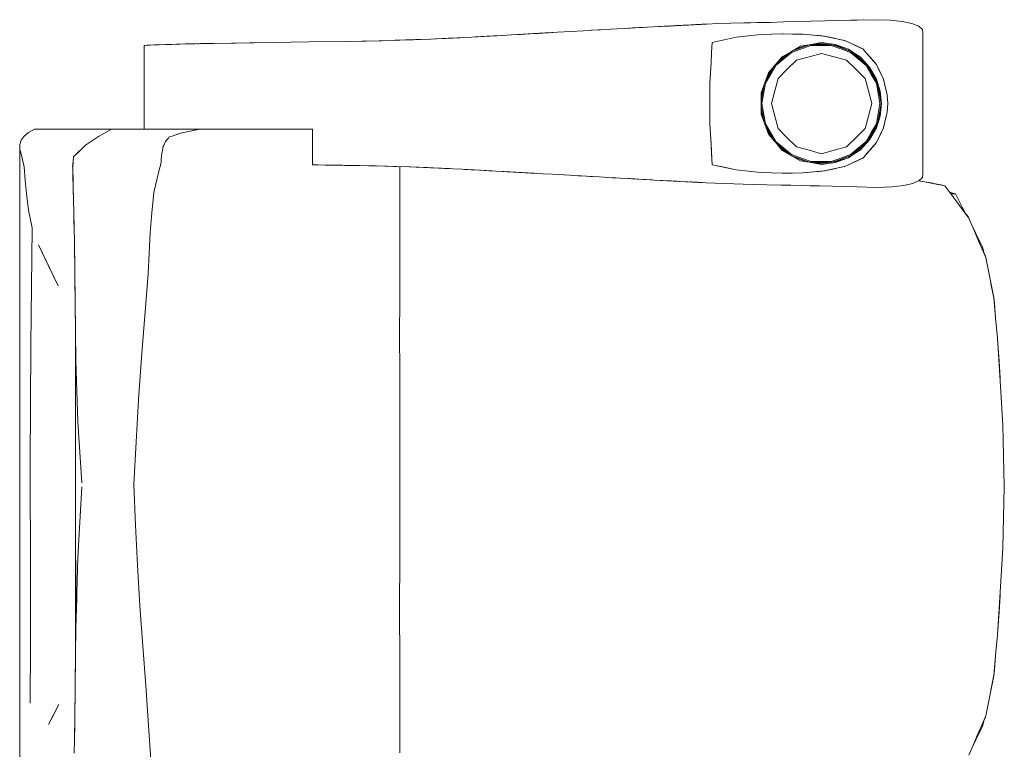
# Model space of a CAD drawing. Header units: millimetres. Extents: x -261 to 187, y -214 to 106.
# Tile 920 of 1056: x -198.284 to -197.512, y 15.242 to 15.815. Entities that reach past the tile are written whole.
import ezdxf

# ---------------------------------------------------------------- set-up
doc = ezdxf.new("R2010")
doc.units = ezdxf.units.MM
doc.header["$LTSCALE"] = 0.005
doc.header["$MEASUREMENT"] = 0
doc.layers.add('IFC-Elemento de mobília-Contorno', color=9, linetype='Continuous', lineweight=5)

msp = doc.modelspace()

# ---------------------------------------------------------------- linework, layer by layer
at = {"layer": 'IFC-Elemento de mobília-Contorno', "lineweight": 5}
for p, q in [((-197.83531, 15.80628), (-197.81534, 15.8074)), ((-197.81534, 15.8074), (-197.80869, 15.80777)), ((-197.80869, 15.80777), (-197.8053, 15.80795)), ((-197.80643, 15.80789), (-197.80346, 15.80806)), ((-197.8053, 15.80795), (-197.80192, 15.80813)), ((-197.80346, 15.80806), (-197.79265, 15.80864)), ((-197.80346, 15.80806), (-197.8014, 15.80816)), ((-197.80192, 15.80813), (-197.79853, 15.80832)), ((-197.80192, 15.80813), (-197.8013, 15.80817)), ((-197.79853, 15.80832), (-197.79684, 15.80841)), ((-197.79853, 15.80832), (-197.79724, 15.80839)), ((-197.79724, 15.80839), (-197.79516, 15.8085)), ((-197.79724, 15.80839), (-197.79516, 15.8085)), ((-197.79684, 15.80841), (-197.79176, 15.80869)), ((-197.79684, 15.80841), (-197.79514, 15.8085)), ((-197.79516, 15.8085), (-197.79345, 15.80859)), ((-197.79514, 15.8085), (-197.79345, 15.80859)), ((-197.79176, 15.80869), (-197.78329, 15.80915)), ((-197.78329, 15.80915), (-197.7816, 15.80924)), ((-197.7816, 15.80924), (-197.77886, 15.80938)), ((-197.77886, 15.80938), (-197.77475, 15.8096)), ((-197.77475, 15.8096), (-197.76515, 15.81011)), ((-197.77475, 15.8096), (-197.77063, 15.80982)), ((-197.77475, 15.8096), (-197.772, 15.80975)), ((-197.77443, 15.80962), (-197.77394, 15.80965)), ((-197.77362, 15.80966), (-197.77339, 15.80968)), ((-197.77339, 15.80968), (-197.77295, 15.8097)), ((-197.772, 15.80975), (-197.77063, 15.80982)), ((-197.77184, 15.80976), (-197.77028, 15.80984)), ((-197.77063, 15.80982), (-197.76789, 15.80996)), ((-197.77063, 15.80982), (-197.76926, 15.80989)), ((-197.77028, 15.80984), (-197.76821, 15.80995)), ((-197.77028, 15.80984), (-197.76924, 15.8099)), ((-197.76926, 15.80989), (-197.76652, 15.81004)), ((-197.76924, 15.8099), (-197.76723, 15.81)), ((-197.76821, 15.80995), (-197.76726, 15.81)), ((-197.76821, 15.80995), (-197.76723, 15.81)), ((-197.76789, 15.80996), (-197.76515, 15.81011)), ((-197.76655, 15.81004), (-197.76515, 15.81011)), ((-197.76515, 15.81011), (-197.76378, 15.81018)), ((-197.76378, 15.81018), (-197.76241, 15.81025)), ((-197.76309, 15.81022), (-197.76035, 15.81037)), ((-197.76309, 15.81022), (-197.76241, 15.81025)), ((-197.76035, 15.81037), (-197.75966, 15.8104)), ((-197.75966, 15.8104), (-197.75786, 15.81049)), ((-197.75786, 15.81049), (-197.75111, 15.81084)), ((-197.75786, 15.81049), (-197.75336, 15.81072)), ((-197.75786, 15.81049), (-197.75606, 15.81059)), ((-197.75606, 15.81059), (-197.75427, 15.81068)), ((-197.75606, 15.81059), (-197.75517, 15.81063)), ((-197.75517, 15.81063), (-197.75336, 15.81072)), ((-197.75427, 15.81068), (-197.75336, 15.81072)), ((-197.75336, 15.81072), (-197.75111, 15.81084)), ((-197.75336, 15.81072), (-197.75281, 15.81075)), ((-197.75291, 15.81075), (-197.75246, 15.81077)), ((-197.75246, 15.81077), (-197.75111, 15.81084)), ((-197.75111, 15.81084), (-197.75066, 15.81086)), ((-197.75066, 15.81086), (-197.74976, 15.81091)), ((-197.75066, 15.81086), (-197.75021, 15.81089)), ((-197.74976, 15.81091), (-197.74796, 15.811)), ((-197.74976, 15.81091), (-197.74841, 15.81098)), ((-197.74976, 15.81091), (-197.74886, 15.81096)), ((-197.74886, 15.81096), (-197.74815, 15.81099)), ((-197.74841, 15.81098), (-197.74794, 15.811)), ((-197.74823, 15.81099), (-197.74661, 15.81107)), ((-197.74815, 15.81099), (-197.74572, 15.81112)), ((-197.74815, 15.81099), (-197.74751, 15.81103)), ((-197.74751, 15.81103), (-197.74658, 15.81107)), ((-197.74751, 15.81103), (-197.74706, 15.81105)), ((-197.74706, 15.81105), (-197.74647, 15.81107)), ((-197.74664, 15.81107), (-197.74572, 15.81112)), ((-197.74661, 15.81107), (-197.74617, 15.81109)), ((-197.74572, 15.81112), (-197.74527, 15.81114)), ((-197.74527, 15.81114), (-197.73664, 15.81158)), ((-197.73664, 15.81158), (-197.72642, 15.81181)), ((-197.72642, 15.81181), (-197.71619, 15.81204)), ((-197.71619, 15.81204), (-197.69574, 15.81249)), ((-197.71619, 15.81204), (-197.70596, 15.81226)), ((-197.71619, 15.81204), (-197.71108, 15.81215)), ((-197.71108, 15.81215), (-197.70596, 15.81226)), ((-197.70596, 15.81226), (-197.69574, 15.81249)), ((-197.70596, 15.81226), (-197.70085, 15.81238)), ((-197.69574, 15.81249), (-197.685, 15.81279)), ((-197.685, 15.81279), (-197.67427, 15.81309)), ((-197.67427, 15.81309), (-197.66354, 15.81338)), ((-197.66354, 15.81338), (-197.65281, 15.81368)), ((-197.65281, 15.81368), (-197.64269, 15.81391)), ((-197.64269, 15.81391), (-197.61232, 15.81459)), ((-197.64269, 15.81391), (-197.62244, 15.81436)), ((-197.64269, 15.81391), (-197.63256, 15.81413)), ((-197.61232, 15.81459), (-197.6015, 15.81423)), ((-197.6015, 15.81423), (-197.59207, 15.81326)), ((-197.59207, 15.81326), (-197.58452, 15.81165)), ((-197.58452, 15.81165), (-197.57919, 15.80948)), ((-197.57919, 15.80948), (-197.57628, 15.8069)), ((-197.97521, 15.79881), (-197.96164, 15.79939)), ((-197.96164, 15.79939), (-197.94808, 15.79996)), ((-197.95767, 15.79955), (-197.93874, 15.80045)), ((-197.95767, 15.79955), (-197.94984, 15.79993)), ((-197.94984, 15.79993), (-197.93875, 15.80045)), ((-197.94808, 15.79996), (-197.9341, 15.80069)), ((-197.9341, 15.80069), (-197.92013, 15.80142)), ((-197.9266, 15.80108), (-197.91785, 15.80156)), ((-197.92013, 15.80142), (-197.90561, 15.80224)), ((-197.91785, 15.80156), (-197.90985, 15.802)), ((-197.91287, 15.80183), (-197.90561, 15.80224)), ((-197.90985, 15.802), (-197.90561, 15.80224)), ((-197.90561, 15.80224), (-197.89835, 15.80265)), ((-197.89835, 15.80265), (-197.89109, 15.80306)), ((-197.89835, 15.80265), (-197.89362, 15.80292)), ((-197.89362, 15.80292), (-197.88538, 15.8034)), ((-197.89109, 15.80306), (-197.88392, 15.80348)), ((-197.88538, 15.8034), (-197.87714, 15.80387)), ((-197.88392, 15.80348), (-197.86242, 15.80473)), ((-197.88392, 15.80348), (-197.87675, 15.80389)), ((-197.88144, 15.80362), (-197.87003, 15.80429)), ((-197.87714, 15.80387), (-197.8705, 15.80426)), ((-197.87675, 15.80389), (-197.86242, 15.80473)), ((-197.87675, 15.80389), (-197.86959, 15.80431)), ((-197.87238, 15.80415), (-197.86891, 15.80435)), ((-197.86959, 15.80431), (-197.86242, 15.80473)), ((-197.86242, 15.80473), (-197.84208, 15.80589)), ((-197.84208, 15.80589), (-197.83531, 15.80628)), ((-197.83745, 15.80616), (-197.83602, 15.80624)), ((-197.83602, 15.80624), (-197.82924, 15.80662)), ((-197.83531, 15.80628), (-197.82865, 15.80665)), ((-197.74103, 15.7968), (-197.72221, 15.80087)), ((-197.73162, 15.79884), (-197.72221, 15.80087)), ((-197.72221, 15.80087), (-197.70291, 15.80293)), ((-197.72221, 15.80087), (-197.71256, 15.8019)), ((-197.71256, 15.8019), (-197.70291, 15.80293)), ((-197.70291, 15.80293), (-197.68582, 15.80348)), ((-197.70291, 15.80293), (-197.6945, 15.8032)), ((-197.6945, 15.8032), (-197.68609, 15.80347)), ((-197.68613, 15.80347), (-197.67803, 15.80334)), ((-197.68609, 15.80347), (-197.68603, 15.80347)), ((-197.68582, 15.80348), (-197.66989, 15.8032)), ((-197.67803, 15.80334), (-197.66997, 15.8032)), ((-197.66997, 15.8032), (-197.66168, 15.80246)), ((-197.66989, 15.8032), (-197.66151, 15.80245)), ((-197.66168, 15.80246), (-197.65339, 15.80173)), ((-197.66151, 15.80245), (-197.65732, 15.80207)), ((-197.65732, 15.80207), (-197.65313, 15.80169)), ((-197.65393, 15.80177), (-197.65313, 15.80169)), ((-197.65339, 15.80173), (-197.63741, 15.79834)), ((-197.65313, 15.80169), (-197.64916, 15.80084)), ((-197.64916, 15.80084), (-197.64519, 15.79999)), ((-197.64519, 15.79999), (-197.64122, 15.79914)), ((-197.57628, 15.8069), (-197.5759, 15.80414)), ((-197.57592, 15.69355), (-197.5759, 15.80414)), ((-198.18647, 15.79442), (-198.18579, 15.79445)), ((-198.18647, 15.79442), (-198.1861, 15.79444)), ((-198.18647, 15.72877), (-198.18647, 15.79442)), ((-198.1861, 15.79444), (-198.18424, 15.79451)), ((-198.18584, 15.79445), (-198.18424, 15.79451)), ((-198.18424, 15.79451), (-198.18174, 15.79461)), ((-198.18174, 15.79461), (-198.17847, 15.79474)), ((-198.17847, 15.79474), (-198.17458, 15.79488)), ((-198.17847, 15.79474), (-198.17539, 15.79485)), ((-198.17539, 15.79485), (-198.17458, 15.79488)), ((-198.17458, 15.79488), (-198.17029, 15.79503)), ((-198.17029, 15.79503), (-198.14204, 15.79577)), ((-198.17029, 15.79503), (-198.14643, 15.79569)), ((-198.16943, 15.79506), (-198.1647, 15.79522)), ((-198.1647, 15.79522), (-198.154, 15.79552)), ((-198.154, 15.79552), (-198.14643, 15.79569)), ((-198.14756, 15.79565), (-198.14643, 15.79569)), ((-198.14643, 15.79569), (-198.14204, 15.79577)), ((-198.14418, 15.79573), (-198.14331, 15.79575)), ((-198.14331, 15.79575), (-198.13791, 15.79584)), ((-198.14204, 15.79577), (-198.11469, 15.7962)), ((-198.14029, 15.79579), (-198.13791, 15.79584)), ((-198.13791, 15.79584), (-198.13166, 15.79593)), ((-198.11801, 15.79614), (-198.1035, 15.79638)), ((-198.11469, 15.7962), (-198.08562, 15.79667)), ((-198.1035, 15.79638), (-198.08562, 15.79667)), ((-198.08562, 15.79667), (-198.05669, 15.7971)), ((-198.05669, 15.7971), (-198.02925, 15.7975)), ((-198.02925, 15.7975), (-198.01573, 15.79776)), ((-198.0246, 15.79759), (-198.01263, 15.79783)), ((-198.01573, 15.79776), (-198.0022, 15.79802)), ((-198.01263, 15.79783), (-197.99966, 15.79809)), ((-198.0022, 15.79802), (-197.98871, 15.79841)), ((-197.99019, 15.79837), (-197.98143, 15.79866)), ((-197.98954, 15.79839), (-197.98924, 15.7984)), ((-197.98924, 15.7984), (-197.98143, 15.79866)), ((-197.98871, 15.79841), (-197.97521, 15.79881)), ((-197.98143, 15.79866), (-197.96969, 15.79905)), ((-197.98143, 15.79866), (-197.97363, 15.79891)), ((-197.97363, 15.79891), (-197.96982, 15.79904)), ((-197.7415, 15.78881), (-197.74103, 15.7968)), ((-197.74103, 15.7968), (-197.73162, 15.79884)), ((-197.67898, 15.78968), (-197.67175, 15.79382)), ((-197.67892, 15.78891), (-197.66383, 15.79438)), ((-197.67855, 15.78991), (-197.66499, 15.79483)), ((-197.6769, 15.79087), (-197.66672, 15.79464)), ((-197.67175, 15.79382), (-197.66355, 15.79519)), ((-197.66672, 15.79464), (-197.65536, 15.79591)), ((-197.66383, 15.79438), (-197.64781, 15.79438)), ((-197.66355, 15.79519), (-197.65536, 15.79657)), ((-197.66172, 15.7952), (-197.6503, 15.79519)), ((-197.65536, 15.79657), (-197.64992, 15.79589)), ((-197.65536, 15.79591), (-197.64326, 15.7942)), ((-197.64992, 15.79589), (-197.64449, 15.79521)), ((-197.64781, 15.79438), (-197.64027, 15.79164)), ((-197.64601, 15.79459), (-197.64, 15.79241)), ((-197.64449, 15.79521), (-197.63937, 15.7933)), ((-197.64326, 15.7942), (-197.63201, 15.78944)), ((-197.64122, 15.79914), (-197.63725, 15.79829)), ((-197.64027, 15.79164), (-197.63274, 15.7889)), ((-197.64, 15.79241), (-197.63308, 15.78989)), ((-197.63937, 15.7933), (-197.63424, 15.79139)), ((-197.63771, 15.7984), (-197.63725, 15.79829)), ((-197.63741, 15.79834), (-197.63019, 15.79499)), ((-197.63725, 15.79829), (-197.63361, 15.79657)), ((-197.63361, 15.79657), (-197.62996, 15.79487)), ((-197.63019, 15.79499), (-197.62297, 15.79165)), ((-197.62996, 15.79487), (-197.62268, 15.79145)), ((-197.62333, 15.79182), (-197.62268, 15.79145)), ((-197.62297, 15.79165), (-197.62031, 15.7886)), ((-197.74196, 15.78082), (-197.7415, 15.78881)), ((-197.69697, 15.77282), (-197.68622, 15.78555)), ((-197.6945, 15.77572), (-197.68688, 15.78424)), ((-197.69123, 15.77861), (-197.67892, 15.78891)), ((-197.69015, 15.78059), (-197.68095, 15.78828)), ((-197.68688, 15.78424), (-197.67841, 15.79001)), ((-197.68622, 15.78555), (-197.67898, 15.78968)), ((-197.67503, 15.78289), (-197.66519, 15.78552)), ((-197.66519, 15.78552), (-197.65536, 15.78816)), ((-197.65536, 15.78816), (-197.64552, 15.78552)), ((-197.64552, 15.78552), (-197.63568, 15.78289)), ((-197.63424, 15.79139), (-197.6297, 15.78836)), ((-197.63274, 15.7889), (-197.62658, 15.78375)), ((-197.63223, 15.78953), (-197.62606, 15.78437)), ((-197.63201, 15.78944), (-197.62236, 15.78195)), ((-197.6297, 15.78836), (-197.62515, 15.78533)), ((-197.62606, 15.78437), (-197.62096, 15.7801)), ((-197.62515, 15.78533), (-197.61771, 15.77736)), ((-197.62268, 15.79145), (-197.62009, 15.78844)), ((-197.62031, 15.7886), (-197.61232, 15.77944)), ((-197.62009, 15.78844), (-197.6175, 15.78544)), ((-197.6175, 15.78544), (-197.61491, 15.78244)), ((-197.74289, 15.76482), (-197.74196, 15.78082)), ((-197.74242, 15.77282), (-197.74196, 15.78082)), ((-197.74196, 15.78082), (-197.74195, 15.78104)), ((-197.69941, 15.76614), (-197.69267, 15.77776)), ((-197.6993, 15.76467), (-197.69123, 15.77861)), ((-197.68223, 15.77569), (-197.67503, 15.78289)), ((-197.63568, 15.78289), (-197.62848, 15.77569)), ((-197.62658, 15.78375), (-197.62042, 15.77859)), ((-197.62236, 15.78195), (-197.61497, 15.77222)), ((-197.62042, 15.77859), (-197.61639, 15.77163)), ((-197.61844, 15.77679), (-197.61569, 15.77204)), ((-197.61771, 15.77736), (-197.61232, 15.76797)), ((-197.61491, 15.78244), (-197.61232, 15.77944)), ((-197.61232, 15.77944), (-197.61101, 15.77675)), ((-197.61232, 15.77944), (-197.60961, 15.77379)), ((-197.61232, 15.77944), (-197.61096, 15.77662)), ((-197.61101, 15.77675), (-197.60971, 15.77406)), ((-197.61096, 15.77662), (-197.60961, 15.77379)), ((-197.74289, 15.76482), (-197.74242, 15.77282)), ((-197.70269, 15.75714), (-197.69697, 15.77282)), ((-197.69904, 15.76713), (-197.69447, 15.77578)), ((-197.69207, 15.75865), (-197.68943, 15.76848)), ((-197.68943, 15.76848), (-197.68223, 15.77569)), ((-197.62848, 15.77569), (-197.62128, 15.76848)), ((-197.62128, 15.76848), (-197.61864, 15.75865)), ((-197.61639, 15.77163), (-197.61236, 15.76467)), ((-197.61569, 15.77204), (-197.61293, 15.76726)), ((-197.61497, 15.77222), (-197.61032, 15.76093)), ((-197.60971, 15.77406), (-197.6084, 15.77137)), ((-197.60961, 15.77379), (-197.60691, 15.76814)), ((-197.60961, 15.77379), (-197.60826, 15.77097)), ((-197.6084, 15.77137), (-197.6071, 15.76867)), ((-197.60826, 15.77097), (-197.60691, 15.76814)), ((-197.6071, 15.76867), (-197.60393, 15.7557)), ((-197.74289, 15.7408), (-197.74289, 15.76482)), ((-197.7026, 15.75076), (-197.70032, 15.76363)), ((-197.7026, 15.75453), (-197.70037, 15.7635)), ((-197.7021, 15.74881), (-197.6993, 15.76467)), ((-197.61236, 15.76467), (-197.61096, 15.75674)), ((-197.61232, 15.76797), (-197.60938, 15.7586)), ((-197.6113, 15.76331), (-197.61017, 15.75688)), ((-197.61032, 15.76093), (-197.60874, 15.74881)), ((-197.60691, 15.76814), (-197.60542, 15.76192)), ((-197.60568, 15.76287), (-197.60542, 15.76192)), ((-197.60551, 15.76219), (-197.6055, 15.76214)), ((-197.60551, 15.76219), (-197.60472, 15.75894)), ((-197.60547, 15.76212), (-197.60499, 15.7601)), ((-197.60542, 15.76192), (-197.60393, 15.7557)), ((-197.70269, 15.75714), (-197.70269, 15.74047)), ((-197.7026, 15.7431), (-197.7026, 15.75453)), ((-197.69471, 15.74881), (-197.69207, 15.75865)), ((-197.61864, 15.75865), (-197.61601, 15.74881)), ((-197.61096, 15.75674), (-197.60956, 15.74881)), ((-197.61017, 15.75688), (-197.60874, 15.74881)), ((-197.60938, 15.7586), (-197.60839, 15.7488)), ((-197.60499, 15.7601), (-197.60393, 15.7557)), ((-197.60472, 15.75894), (-197.60393, 15.7557)), ((-197.60393, 15.7557), (-197.60336, 15.7488)), ((-197.74289, 15.7328), (-197.74289, 15.74881)), ((-197.7026, 15.74686), (-197.70032, 15.73398)), ((-197.7021, 15.74881), (-197.6993, 15.73295)), ((-197.69471, 15.74881), (-197.69207, 15.73897)), ((-197.61864, 15.73897), (-197.61601, 15.74881)), ((-197.61096, 15.74088), (-197.60956, 15.74881)), ((-197.61032, 15.7367), (-197.60874, 15.74881)), ((-197.6098, 15.74284), (-197.60874, 15.74881)), ((-197.60938, 15.739), (-197.60839, 15.7488)), ((-197.60393, 15.74192), (-197.60336, 15.7488)), ((-197.70269, 15.74047), (-197.69697, 15.7248)), ((-197.7026, 15.7431), (-197.70037, 15.73411)), ((-197.69207, 15.73897), (-197.68943, 15.72914)), ((-197.62128, 15.72914), (-197.61864, 15.73897)), ((-197.61236, 15.73295), (-197.61096, 15.74088)), ((-197.61232, 15.72966), (-197.60938, 15.739)), ((-197.6113, 15.73431), (-197.6098, 15.74284)), ((-197.6071, 15.72895), (-197.60472, 15.73868)), ((-197.60551, 15.73544), (-197.60472, 15.73868)), ((-197.60542, 15.7357), (-197.60393, 15.74192)), ((-197.60499, 15.73752), (-197.60393, 15.74192)), ((-197.60472, 15.73868), (-197.60393, 15.74192)), ((-197.74289, 15.7328), (-197.74242, 15.7248)), ((-197.74289, 15.7328), (-197.74195, 15.71663)), ((-197.69941, 15.7315), (-197.69267, 15.71985)), ((-197.6993, 15.73295), (-197.69123, 15.71901)), ((-197.69905, 15.73049), (-197.6945, 15.7219)), ((-197.61639, 15.726), (-197.61236, 15.73295)), ((-197.61569, 15.72558), (-197.61292, 15.73037)), ((-197.61497, 15.7254), (-197.61032, 15.7367)), ((-197.60691, 15.72948), (-197.60542, 15.7357)), ((-197.60568, 15.73474), (-197.60542, 15.7357)), ((-197.60551, 15.73544), (-197.60551, 15.73547)), ((-197.60547, 15.73554), (-197.60499, 15.73752)), ((-198.28268, 15.72008), (-198.28049, 15.72311)), ((-198.28049, 15.72311), (-198.27709, 15.72599)), ((-198.27709, 15.72599), (-198.27223, 15.72877)), ((-198.27223, 15.72877), (-198.21198, 15.72877)), ((-198.23223, 15.71617), (-198.22208, 15.72284)), ((-198.22208, 15.72284), (-198.21198, 15.72877)), ((-198.21198, 15.72877), (-198.14282, 15.72877)), ((-198.19672, 15.72877), (-198.18647, 15.72877)), ((-198.16738, 15.72172), (-198.16663, 15.7226)), ((-198.16663, 15.7226), (-198.16443, 15.72331)), ((-198.16443, 15.72331), (-198.16224, 15.72402)), ((-198.16224, 15.72402), (-198.15785, 15.72544)), ((-198.16224, 15.72402), (-198.16005, 15.72473)), ((-198.16005, 15.72473), (-198.15785, 15.72544)), ((-198.15785, 15.72544), (-198.1541, 15.72627)), ((-198.1541, 15.72627), (-198.14282, 15.72877)), ((-198.15034, 15.72711), (-198.14282, 15.72877)), ((-198.15034, 15.72711), (-198.14658, 15.72794)), ((-198.14658, 15.72794), (-198.14282, 15.72877)), ((-198.14452, 15.72877), (-198.14151, 15.72877)), ((-198.14282, 15.72877), (-198.14085, 15.72877)), ((-198.14151, 15.72877), (-198.13869, 15.72877)), ((-198.14085, 15.72877), (-198.13887, 15.72877)), ((-198.13887, 15.72877), (-198.13691, 15.72877)), ((-198.13691, 15.72877), (-198.13498, 15.72877)), ((-198.13498, 15.72877), (-198.13306, 15.72877)), ((-198.13306, 15.72877), (-198.13115, 15.72877)), ((-198.13115, 15.72877), (-198.12925, 15.72877)), ((-198.12925, 15.72877), (-198.12734, 15.72877)), ((-198.12734, 15.72877), (-198.12542, 15.72877)), ((-198.12542, 15.72877), (-198.12348, 15.72877)), ((-198.12348, 15.72877), (-198.12151, 15.72877)), ((-198.12151, 15.72877), (-198.11951, 15.72877)), ((-198.11951, 15.72877), (-198.11746, 15.72877)), ((-198.11746, 15.72877), (-198.11536, 15.72877)), ((-198.11536, 15.72877), (-198.11321, 15.72877)), ((-198.11321, 15.72877), (-198.11104, 15.72877)), ((-198.11104, 15.72877), (-198.10886, 15.72877)), ((-198.10886, 15.72877), (-198.10669, 15.72877)), ((-198.10669, 15.72877), (-198.10456, 15.72877)), ((-198.10456, 15.72877), (-198.10248, 15.72877)), ((-198.10248, 15.72877), (-198.10047, 15.72877)), ((-198.10047, 15.72877), (-198.09856, 15.72877)), ((-198.09856, 15.72877), (-198.09675, 15.72877)), ((-198.09675, 15.72877), (-198.09504, 15.72877)), ((-198.09504, 15.72877), (-198.09339, 15.72877)), ((-198.09339, 15.72877), (-198.09179, 15.72877)), ((-198.09179, 15.72877), (-198.09017, 15.72877)), ((-198.09017, 15.72877), (-198.08853, 15.72877)), ((-198.08853, 15.72877), (-198.08682, 15.72877)), ((-198.08682, 15.72877), (-198.08501, 15.72877)), ((-198.08501, 15.72877), (-198.08308, 15.72877)), ((-198.08308, 15.72877), (-198.08102, 15.72877)), ((-198.08102, 15.72877), (-198.07885, 15.72877)), ((-198.07885, 15.72877), (-198.07657, 15.72877)), ((-198.07657, 15.72877), (-198.07422, 15.72877)), ((-198.07422, 15.72877), (-198.07178, 15.72877)), ((-198.07178, 15.72877), (-198.06929, 15.72877)), ((-198.06929, 15.72877), (-198.06675, 15.72877)), ((-198.06675, 15.72877), (-198.06419, 15.72877)), ((-198.06419, 15.72877), (-198.06163, 15.72877)), ((-198.06163, 15.72877), (-198.05911, 15.72877)), ((-198.05911, 15.72877), (-198.05667, 15.72877)), ((-198.05667, 15.72877), (-198.05435, 15.72877)), ((-198.05435, 15.71552), (-198.05435, 15.72877)), ((-197.74242, 15.7248), (-197.74196, 15.7168)), ((-197.69697, 15.7248), (-197.69158, 15.71843)), ((-197.68943, 15.72914), (-197.68223, 15.72194)), ((-197.62848, 15.72194), (-197.62128, 15.72914)), ((-197.62236, 15.71568), (-197.61497, 15.7254)), ((-197.62042, 15.71903), (-197.61639, 15.726)), ((-197.61845, 15.72082), (-197.61569, 15.72558)), ((-197.61771, 15.72026), (-197.61232, 15.72966)), ((-197.61232, 15.71818), (-197.60961, 15.72383)), ((-197.61101, 15.72087), (-197.60971, 15.72356)), ((-197.61096, 15.72101), (-197.60961, 15.72383)), ((-197.60971, 15.72356), (-197.6084, 15.72626)), ((-197.60961, 15.72383), (-197.60826, 15.72666)), ((-197.6084, 15.72626), (-197.6071, 15.72895)), ((-197.60826, 15.72666), (-197.60691, 15.72948)), ((-198.28393, 15.56332), (-198.28382, 15.71676)), ((-198.28382, 15.71676), (-198.28268, 15.72008)), ((-198.28382, 15.71676), (-198.28374, 15.71306)), ((-198.24184, 15.70692), (-198.23223, 15.71617)), ((-198.23704, 15.71154), (-198.23223, 15.71617)), ((-198.17218, 15.71099), (-198.17136, 15.71497)), ((-198.17163, 15.71364), (-198.17136, 15.71497)), ((-198.17136, 15.71497), (-198.17092, 15.71599)), ((-198.17092, 15.71599), (-198.16962, 15.71906)), ((-198.17092, 15.71599), (-198.17049, 15.71701)), ((-198.17049, 15.71701), (-198.17006, 15.71804)), ((-198.16962, 15.71906), (-198.16813, 15.72083)), ((-198.16962, 15.71906), (-198.16888, 15.71994)), ((-198.16813, 15.72083), (-198.16738, 15.72172)), ((-198.05435, 15.70072), (-198.05435, 15.71552)), ((-197.74196, 15.7168), (-197.7415, 15.70881)), ((-197.74196, 15.7168), (-197.74195, 15.71663)), ((-197.74196, 15.7168), (-197.74132, 15.70574)), ((-197.6945, 15.7219), (-197.68688, 15.71338)), ((-197.69158, 15.71843), (-197.68621, 15.71206)), ((-197.69123, 15.71901), (-197.67892, 15.70871)), ((-197.69015, 15.71704), (-197.68098, 15.70936)), ((-197.68223, 15.72194), (-197.67503, 15.71473)), ((-197.67503, 15.71473), (-197.66519, 15.7121)), ((-197.64552, 15.7121), (-197.63568, 15.71473)), ((-197.63568, 15.71473), (-197.62848, 15.72194)), ((-197.63201, 15.70818), (-197.62236, 15.71568)), ((-197.62658, 15.71388), (-197.62042, 15.71903)), ((-197.62606, 15.71325), (-197.62096, 15.71752)), ((-197.62515, 15.71229), (-197.61771, 15.72026)), ((-197.62031, 15.70902), (-197.61232, 15.71818)), ((-197.6175, 15.71218), (-197.61491, 15.71518)), ((-197.61491, 15.71518), (-197.61232, 15.71818)), ((-197.61232, 15.71818), (-197.61096, 15.72101)), ((-197.61232, 15.71818), (-197.61101, 15.72087)), ((-198.28374, 15.71306), (-198.28253, 15.7082)), ((-198.28253, 15.7082), (-198.28147, 15.70362)), ((-198.24212, 15.70301), (-198.24184, 15.70692)), ((-198.24212, 15.70293), (-198.24184, 15.70692)), ((-198.24184, 15.70692), (-198.23704, 15.71154)), ((-198.1729, 15.70545), (-198.17268, 15.70756)), ((-198.17268, 15.70756), (-198.17246, 15.70966)), ((-198.17246, 15.70966), (-198.17218, 15.71099)), ((-198.17218, 15.71099), (-198.17191, 15.71232)), ((-198.17191, 15.71232), (-198.17163, 15.71364)), ((-197.7415, 15.70881), (-197.74132, 15.70574)), ((-197.68688, 15.71338), (-197.67838, 15.70759)), ((-197.68621, 15.71206), (-197.67174, 15.70381)), ((-197.67892, 15.70871), (-197.66383, 15.70324)), ((-197.67862, 15.70773), (-197.66499, 15.70279)), ((-197.67691, 15.70676), (-197.66672, 15.70298)), ((-197.66519, 15.7121), (-197.65536, 15.70946)), ((-197.65536, 15.70946), (-197.64552, 15.7121)), ((-197.64326, 15.70342), (-197.63201, 15.70818)), ((-197.64027, 15.70598), (-197.63274, 15.70872)), ((-197.64, 15.70521), (-197.63314, 15.7077)), ((-197.63424, 15.70623), (-197.6297, 15.70926)), ((-197.63274, 15.70872), (-197.62658, 15.71388)), ((-197.63221, 15.7081), (-197.62606, 15.71325)), ((-197.6297, 15.70926), (-197.62515, 15.71229)), ((-197.62268, 15.70618), (-197.62009, 15.70918)), ((-197.62009, 15.70918), (-197.6175, 15.71218)), ((-198.28147, 15.70362), (-198.2804, 15.69905)), ((-198.2804, 15.69905), (-198.27952, 15.68858)), ((-198.24241, 15.69909), (-198.24212, 15.70301)), ((-198.2424, 15.69894), (-198.24212, 15.70293)), ((-198.17473, 15.69566), (-198.17334, 15.70125)), ((-198.17334, 15.70125), (-198.17312, 15.70336)), ((-198.17312, 15.70336), (-198.1729, 15.70545)), ((-198.05435, 15.70072), (-198.05216, 15.70072)), ((-198.05435, 15.70066), (-198.04457, 15.70052)), ((-198.05216, 15.70072), (-198.05017, 15.70072)), ((-198.04457, 15.70052), (-198.03098, 15.70032)), ((-198.03098, 15.70032), (-198.01765, 15.70007)), ((-198.02916, 15.70027), (-198.01765, 15.70007)), ((-198.01765, 15.70007), (-198.00433, 15.69982)), ((-198.01017, 15.69993), (-197.99592, 15.69955)), ((-198.00433, 15.69982), (-197.99105, 15.69945)), ((-197.99592, 15.69955), (-197.98107, 15.69916)), ((-197.99105, 15.69945), (-197.97778, 15.69906)), ((-197.98605, 15.6993), (-197.98605, 15.66646)), ((-197.97865, 15.69909), (-197.96187, 15.69838)), ((-197.97778, 15.69906), (-197.96437, 15.69851)), ((-197.74132, 15.70574), (-197.74103, 15.70086)), ((-197.74132, 15.70574), (-197.74103, 15.70082)), ((-197.74103, 15.70086), (-197.74103, 15.70082)), ((-197.74103, 15.70082), (-197.72226, 15.69676)), ((-197.74103, 15.70082), (-197.73165, 15.69879)), ((-197.67174, 15.70381), (-197.66352, 15.70243)), ((-197.66672, 15.70298), (-197.65536, 15.70171)), ((-197.66383, 15.70324), (-197.64781, 15.70324)), ((-197.66355, 15.70243), (-197.65536, 15.70105)), ((-197.66174, 15.70243), (-197.6503, 15.70243)), ((-197.65536, 15.70171), (-197.64326, 15.70342)), ((-197.65536, 15.70105), (-197.64992, 15.70173)), ((-197.65339, 15.6959), (-197.63741, 15.69929)), ((-197.64992, 15.70173), (-197.64449, 15.70242)), ((-197.64781, 15.70324), (-197.64027, 15.70598)), ((-197.64601, 15.70303), (-197.64, 15.70521)), ((-197.64449, 15.70242), (-197.63937, 15.70432)), ((-197.64122, 15.69849), (-197.63725, 15.69934)), ((-197.63937, 15.70432), (-197.63424, 15.70623)), ((-197.6377, 15.69923), (-197.63725, 15.69934)), ((-197.63741, 15.69929), (-197.63019, 15.70263)), ((-197.63725, 15.69934), (-197.63361, 15.70105)), ((-197.63361, 15.70105), (-197.62996, 15.70276)), ((-197.63019, 15.70263), (-197.62297, 15.70597)), ((-197.62996, 15.70276), (-197.62268, 15.70618)), ((-197.62333, 15.70581), (-197.6229, 15.70605)), ((-197.62297, 15.70597), (-197.62287, 15.70609)), ((-198.2424, 15.69894), (-198.24205, 15.68689)), ((-198.2424, 15.69894), (-198.24217, 15.6909)), ((-198.24218, 15.6913), (-198.24196, 15.6835)), ((-198.17612, 15.69007), (-198.17473, 15.69566)), ((-197.96437, 15.69851), (-197.95097, 15.69795)), ((-197.96187, 15.69838), (-197.95332, 15.69801)), ((-197.95332, 15.69801), (-197.94707, 15.69775)), ((-197.95097, 15.69795), (-197.93719, 15.69724)), ((-197.93719, 15.69724), (-197.92341, 15.69653)), ((-197.93509, 15.69713), (-197.92744, 15.69672)), ((-197.9303, 15.69689), (-197.92341, 15.69653)), ((-197.92744, 15.69672), (-197.91878, 15.69626)), ((-197.92744, 15.69672), (-197.91361, 15.69598)), ((-197.92341, 15.69653), (-197.91627, 15.69613)), ((-197.91878, 15.69626), (-197.91362, 15.69598)), ((-197.91627, 15.69613), (-197.89485, 15.69492)), ((-197.90913, 15.69573), (-197.89485, 15.69492)), ((-197.90913, 15.69573), (-197.90199, 15.69533)), ((-197.90368, 15.69542), (-197.90128, 15.69528)), ((-197.90199, 15.69533), (-197.89485, 15.69492)), ((-197.90128, 15.69528), (-197.89245, 15.69478)), ((-197.89485, 15.69492), (-197.88062, 15.6941)), ((-197.89485, 15.69492), (-197.88774, 15.69451)), ((-197.89245, 15.69478), (-197.88362, 15.69427)), ((-197.88774, 15.69451), (-197.88062, 15.6941)), ((-197.88362, 15.69427), (-197.87854, 15.69398)), ((-197.88062, 15.6941), (-197.8735, 15.69368)), ((-197.8735, 15.69368), (-197.86639, 15.69327)), ((-197.86639, 15.69327), (-197.85294, 15.6925)), ((-197.85294, 15.6925), (-197.84622, 15.69211)), ((-197.84622, 15.69211), (-197.8395, 15.69173)), ((-197.84622, 15.69211), (-197.84377, 15.69197)), ((-197.84611, 15.69211), (-197.84377, 15.69197)), ((-197.84483, 15.69203), (-197.84377, 15.69197)), ((-197.84377, 15.69197), (-197.83934, 15.69172)), ((-197.8395, 15.69173), (-197.83622, 15.69155)), ((-197.83934, 15.69172), (-197.83492, 15.69147)), ((-197.83934, 15.69172), (-197.83405, 15.69142)), ((-197.83622, 15.69155), (-197.83492, 15.69147)), ((-197.83622, 15.69155), (-197.82967, 15.69117)), ((-197.83492, 15.69147), (-197.83478, 15.69146)), ((-197.73165, 15.69879), (-197.72226, 15.69676)), ((-197.72226, 15.69676), (-197.70291, 15.6947)), ((-197.72226, 15.69676), (-197.71259, 15.69573)), ((-197.71259, 15.69573), (-197.70291, 15.6947)), ((-197.70291, 15.6947), (-197.68582, 15.69415)), ((-197.70291, 15.6947), (-197.68602, 15.69415)), ((-197.68613, 15.69415), (-197.67803, 15.69429)), ((-197.68609, 15.69415), (-197.68603, 15.69415)), ((-197.68582, 15.69415), (-197.66989, 15.69442)), ((-197.67803, 15.69429), (-197.66997, 15.69442)), ((-197.66997, 15.69442), (-197.66168, 15.69516)), ((-197.66989, 15.69442), (-197.66151, 15.69518)), ((-197.66168, 15.69516), (-197.65339, 15.6959)), ((-197.66151, 15.69518), (-197.65732, 15.69556)), ((-197.65732, 15.69556), (-197.65313, 15.69593)), ((-197.6537, 15.69587), (-197.65334, 15.69591)), ((-197.65313, 15.69593), (-197.64916, 15.69678)), ((-197.64916, 15.69678), (-197.64515, 15.69764)), ((-197.64519, 15.69764), (-197.64122, 15.69849)), ((-197.57621, 15.69086), (-197.57592, 15.69355)), ((-198.27952, 15.68858), (-198.27864, 15.67811)), ((-198.24205, 15.68665), (-198.24194, 15.68287)), ((-198.17889, 15.67889), (-198.17751, 15.68448)), ((-198.17751, 15.68448), (-198.17612, 15.69007)), ((-197.82967, 15.69117), (-197.82639, 15.69099)), ((-197.82639, 15.69099), (-197.82312, 15.69081)), ((-197.82312, 15.69081), (-197.81984, 15.69063)), ((-197.81984, 15.69063), (-197.81657, 15.69044)), ((-197.81657, 15.69044), (-197.81329, 15.69026)), ((-197.81329, 15.69026), (-197.80994, 15.69007)), ((-197.80994, 15.69007), (-197.79316, 15.68916)), ((-197.80727, 15.68993), (-197.80621, 15.68987)), ((-197.80658, 15.68989), (-197.80323, 15.68971)), ((-197.80621, 15.68987), (-197.80401, 15.68975)), ((-197.80401, 15.68975), (-197.80177, 15.68963)), ((-197.80401, 15.68975), (-197.79953, 15.68951)), ((-197.80323, 15.68971), (-197.79987, 15.68952)), ((-197.80177, 15.68963), (-197.79953, 15.68951)), ((-197.79953, 15.68951), (-197.79939, 15.6895)), ((-197.79651, 15.68934), (-197.79316, 15.68916)), ((-197.79651, 15.68934), (-197.79484, 15.68925)), ((-197.79484, 15.68925), (-197.79316, 15.68916)), ((-197.79316, 15.68916), (-197.7898, 15.68898)), ((-197.7898, 15.68898), (-197.78645, 15.68879)), ((-197.7898, 15.68898), (-197.78813, 15.68888)), ((-197.78813, 15.68888), (-197.78645, 15.68879)), ((-197.78645, 15.68879), (-197.7815, 15.68853)), ((-197.7815, 15.68853), (-197.77985, 15.68844)), ((-197.77985, 15.68844), (-197.77655, 15.68827)), ((-197.77655, 15.68827), (-197.77325, 15.68809)), ((-197.77655, 15.68827), (-197.76996, 15.68792)), ((-197.77655, 15.68827), (-197.76336, 15.68757)), ((-197.77655, 15.68827), (-197.7749, 15.68818)), ((-197.7749, 15.68818), (-197.77325, 15.68809)), ((-197.77325, 15.68809), (-197.77161, 15.68801)), ((-197.77325, 15.68809), (-197.76996, 15.68792)), ((-197.77269, 15.68806), (-197.77134, 15.68799)), ((-197.77161, 15.68801), (-197.76996, 15.68792)), ((-197.77034, 15.68794), (-197.76934, 15.68788)), ((-197.76996, 15.68792), (-197.76831, 15.68783)), ((-197.76934, 15.68788), (-197.76822, 15.68782)), ((-197.76831, 15.68783), (-197.76666, 15.68774)), ((-197.76822, 15.68782), (-197.76701, 15.68776)), ((-197.76822, 15.68782), (-197.76693, 15.68776)), ((-197.76822, 15.68782), (-197.7658, 15.6877)), ((-197.76701, 15.68776), (-197.76644, 15.68773)), ((-197.76336, 15.68757), (-197.76171, 15.68748)), ((-197.76171, 15.68748), (-197.76006, 15.68739)), ((-197.76006, 15.68739), (-197.75655, 15.68721)), ((-197.75867, 15.68732), (-197.75729, 15.68725)), ((-197.75867, 15.68732), (-197.75656, 15.68722)), ((-197.75729, 15.68725), (-197.7559, 15.68718)), ((-197.75659, 15.68722), (-197.7552, 15.68715)), ((-197.75659, 15.68722), (-197.75174, 15.68697)), ((-197.75592, 15.68718), (-197.75451, 15.68711)), ((-197.7552, 15.68715), (-197.75243, 15.68701)), ((-197.75451, 15.68711), (-197.75382, 15.68707)), ((-197.75382, 15.68707), (-197.75174, 15.68697)), ((-197.75243, 15.68701), (-197.75174, 15.68697)), ((-197.75174, 15.68697), (-197.74896, 15.68682)), ((-197.74896, 15.68682), (-197.74588, 15.68667)), ((-197.74588, 15.68667), (-197.73879, 15.68631)), ((-197.73879, 15.68631), (-197.7317, 15.68594)), ((-197.7317, 15.68594), (-197.72424, 15.68576)), ((-197.72424, 15.68576), (-197.71678, 15.68558)), ((-197.71678, 15.68558), (-197.70931, 15.6854)), ((-197.70931, 15.6854), (-197.68692, 15.68486)), ((-197.68692, 15.68486), (-197.67946, 15.68468)), ((-197.67946, 15.68468), (-197.672, 15.6845)), ((-197.672, 15.6845), (-197.66454, 15.68431)), ((-197.66454, 15.68431), (-197.65708, 15.68413)), ((-197.65708, 15.68413), (-197.62724, 15.6834)), ((-197.60008, 15.68349), (-197.59108, 15.68453)), ((-197.59108, 15.68453), (-197.58392, 15.68615)), ((-197.58392, 15.68615), (-197.5789, 15.68832)), ((-197.57924, 15.68817), (-197.57455, 15.68727)), ((-197.57911, 15.68823), (-197.57608, 15.68769)), ((-197.5791, 15.68823), (-197.57608, 15.68769)), ((-197.57901, 15.68821), (-197.57621, 15.69086)), ((-197.57608, 15.68769), (-197.56825, 15.68629)), ((-197.57608, 15.68769), (-197.56042, 15.68489)), ((-197.57455, 15.68727), (-197.5667, 15.68577)), ((-197.5667, 15.68577), (-197.55885, 15.68427)), ((-197.56042, 15.68489), (-197.56012, 15.68451)), ((-197.56042, 15.68489), (-197.56011, 15.68451)), ((-197.56042, 15.68489), (-197.56011, 15.68451)), ((-197.55885, 15.68427), (-197.55411, 15.67793)), ((-198.27864, 15.67811), (-198.27696, 15.66503)), ((-198.24196, 15.6835), (-198.24171, 15.67331)), ((-198.24194, 15.68287), (-198.24168, 15.67207)), ((-198.18028, 15.66315), (-198.17889, 15.67889)), ((-197.62724, 15.6834), (-197.61232, 15.68304)), ((-197.61232, 15.68304), (-197.606, 15.68317)), ((-197.606, 15.68317), (-197.60008, 15.68349)), ((-197.55508, 15.67923), (-197.5503, 15.67788)), ((-197.55411, 15.67793), (-197.5503, 15.67788)), ((-197.55411, 15.67793), (-197.54937, 15.67159)), ((-197.5503, 15.67788), (-197.54767, 15.6727)), ((-198.24171, 15.67331), (-198.24146, 15.66312)), ((-197.54937, 15.67159), (-197.54463, 15.66526)), ((-197.54767, 15.6727), (-197.54503, 15.66752)), ((-198.27696, 15.66503), (-198.27418, 15.65138)), ((-198.24146, 15.66312), (-198.24109, 15.63998)), ((-198.24144, 15.66186), (-198.24143, 15.66126)), ((-198.24143, 15.66126), (-198.24119, 15.64644)), ((-198.18166, 15.6474), (-198.18028, 15.66315)), ((-197.98605, 15.63032), (-197.98605, 15.66646)), ((-197.54503, 15.66752), (-197.54239, 15.66233)), ((-197.54503, 15.66752), (-197.54228, 15.6621)), ((-197.54463, 15.66526), (-197.53989, 15.65892)), ((-197.54254, 15.66263), (-197.54049, 15.66008)), ((-197.54254, 15.66263), (-197.54049, 15.66008)), ((-197.54254, 15.66263), (-197.54049, 15.66008)), ((-197.54239, 15.66233), (-197.54227, 15.6621)), ((-197.54049, 15.66008), (-197.54011, 15.65921)), ((-197.54049, 15.66008), (-197.54011, 15.65921)), ((-197.53989, 15.65892), (-197.52666, 15.62814)), ((-198.27532, 15.55887), (-198.27418, 15.65138)), ((-198.18241, 15.63136), (-198.18166, 15.6474)), ((-197.53674, 15.65158), (-197.53448, 15.64678)), ((-197.53658, 15.65122), (-197.53328, 15.64353)), ((-197.53658, 15.65121), (-197.53448, 15.64678)), ((-197.53448, 15.64678), (-197.53184, 15.6416)), ((-198.2692, 15.63808), (-198.25389, 15.60579)), ((-198.2692, 15.63808), (-198.26155, 15.62194)), ((-198.24109, 15.63998), (-198.24081, 15.61913)), ((-198.24108, 15.63913), (-198.24107, 15.63877)), ((-198.24107, 15.63877), (-198.24078, 15.61678)), ((-197.53328, 15.64353), (-197.52997, 15.63584)), ((-197.53328, 15.64353), (-197.52666, 15.62814)), ((-197.53184, 15.6416), (-197.52921, 15.63642)), ((-198.18316, 15.61532), (-198.18241, 15.63136)), ((-197.98605, 15.59452), (-197.98605, 15.63032)), ((-197.52997, 15.63584), (-197.52996, 15.63582)), ((-197.52997, 15.63584), (-197.52666, 15.62814)), ((-197.52921, 15.63642), (-197.52824, 15.63183)), ((-197.52838, 15.63251), (-197.52696, 15.62926)), ((-198.26155, 15.62194), (-198.25389, 15.60579)), ((-197.52696, 15.62926), (-197.5268, 15.62848)), ((-197.52666, 15.62814), (-197.52355, 15.61245)), ((-198.24081, 15.61913), (-198.24066, 15.60779)), ((-198.24078, 15.61678), (-198.24047, 15.59363)), ((-198.18572, 15.58233), (-198.18316, 15.61532)), ((-198.24066, 15.60779), (-198.24051, 15.59645)), ((-197.52355, 15.61245), (-197.52044, 15.59676)), ((-197.52258, 15.60755), (-197.52052, 15.59736)), ((-197.52254, 15.60738), (-197.52213, 15.60533)), ((-197.52213, 15.60533), (-197.52052, 15.59736)), ((-198.24051, 15.59645), (-198.24045, 15.59188)), ((-198.24047, 15.59363), (-198.24017, 15.57001)), ((-197.98608, 15.56787), (-197.98605, 15.59452)), ((-197.52052, 15.59736), (-197.52046, 15.59684)), ((-197.52044, 15.59676), (-197.51891, 15.5807)), ((-197.52044, 15.59676), (-197.51984, 15.5919)), ((-197.51984, 15.5919), (-197.51891, 15.5807)), ((-198.24042, 15.5893), (-198.24019, 15.57207)), ((-198.18836, 15.54952), (-198.18572, 15.58233)), ((-197.51891, 15.5807), (-197.51739, 15.56464)), ((-198.24019, 15.31096), (-198.24019, 15.57207)), ((-198.24017, 15.57001), (-198.23988, 15.54686)), ((-197.98608, 15.56787), (-197.98605, 15.53803)), ((-198.28393, 15.56332), (-198.28391, 15.35338)), ((-197.51739, 15.56464), (-197.51632, 15.54788)), ((-197.51737, 15.5643), (-197.51736, 15.56422)), ((-197.51736, 15.56422), (-197.51643, 15.54976)), ((-198.27562, 15.46649), (-198.27532, 15.55887)), ((-198.23988, 15.54686), (-198.23835, 15.4992)), ((-198.19074, 15.51625), (-198.18836, 15.54952)), ((-197.51647, 15.55016), (-197.51619, 15.54675)), ((-197.51632, 15.54788), (-197.51526, 15.53113)), ((-197.51619, 15.54675), (-197.51526, 15.53113)), ((-197.51619, 15.54675), (-197.51538, 15.53331)), ((-197.98605, 15.50188), (-197.98605, 15.53803)), ((-197.51538, 15.53331), (-197.51532, 15.53214)), ((-197.51526, 15.53113), (-197.51337, 15.49659)), ((-198.19267, 15.48338), (-198.19074, 15.51625)), ((-198.23835, 15.4992), (-198.23527, 15.4512)), ((-197.98606, 15.46646), (-197.98605, 15.50188)), ((-197.51337, 15.49659), (-197.5121, 15.44824)), ((-198.19447, 15.44989), (-198.19267, 15.48338)), ((-198.27562, 15.46649), (-198.27542, 15.37835)), ((-197.98606, 15.46646), (-197.98605, 15.43438)), ((-198.23675, 15.42042), (-198.23527, 15.44807)), ((-198.19447, 15.44989), (-198.1931, 15.41806)), ((-197.51337, 15.39989), (-197.5121, 15.44824)), ((-197.98605, 15.39691), (-197.98605, 15.43438)), ((-198.23822, 15.39277), (-198.23675, 15.42042)), ((-198.1931, 15.41806), (-198.19167, 15.38653)), ((-197.51526, 15.36535), (-197.51337, 15.39989)), ((-198.23988, 15.33776), (-198.23988, 15.39061)), ((-198.23905, 15.36526), (-198.23822, 15.39277)), ((-197.98609, 15.34783), (-197.98605, 15.39691)), ((-198.19167, 15.38653), (-198.18969, 15.35466)), ((-198.27542, 15.37835), (-198.2754, 15.32508)), ((-198.23988, 15.33776), (-198.2392, 15.36047)), ((-198.2392, 15.36047), (-198.23905, 15.36526)), ((-197.51632, 15.3486), (-197.51526, 15.36535)), ((-197.51619, 15.34972), (-197.51526, 15.36535)), ((-197.51619, 15.34972), (-197.51538, 15.36317)), ((-197.51538, 15.36317), (-197.51531, 15.36438)), ((-198.28391, 15.35338), (-198.28383, 15.18576)), ((-198.18969, 15.35466), (-198.1875, 15.32314)), ((-197.98609, 15.34783), (-197.98605, 15.31582)), ((-197.51739, 15.33184), (-197.51632, 15.3486)), ((-197.51736, 15.33226), (-197.51643, 15.34672)), ((-197.51647, 15.3463), (-197.51619, 15.34972)), ((-198.24013, 15.31628), (-198.23988, 15.33776)), ((-197.51891, 15.31578), (-197.51739, 15.33184)), ((-197.51737, 15.33218), (-197.51736, 15.33226)), ((-198.27582, 15.27828), (-198.2754, 15.32508)), ((-198.1875, 15.32314), (-198.18509, 15.29224)), ((-198.2404, 15.29424), (-198.24013, 15.31628)), ((-197.98606, 15.28135), (-197.98605, 15.31582)), ((-197.52044, 15.29972), (-197.51891, 15.31578)), ((-197.51984, 15.30457), (-197.51891, 15.31578)), ((-198.24039, 15.2949), (-198.24019, 15.31096)), ((-197.52213, 15.29114), (-197.52052, 15.29912)), ((-197.52199, 15.29187), (-197.52044, 15.29972)), ((-197.52052, 15.29912), (-197.52046, 15.29963)), ((-197.52044, 15.29972), (-197.51984, 15.30457)), ((-198.24052, 15.28464), (-198.24039, 15.2949)), ((-198.24044, 15.29074), (-198.2404, 15.29424)), ((-198.18509, 15.29224), (-198.18283, 15.26074)), ((-197.52355, 15.28403), (-197.52199, 15.29187)), ((-197.52263, 15.28864), (-197.52213, 15.29114)), ((-198.24067, 15.27283), (-198.24052, 15.28464)), ((-198.24066, 15.27312), (-198.24055, 15.28247)), ((-197.52666, 15.26833), (-197.52355, 15.28403)), ((-198.26122, 15.26158), (-198.25324, 15.27729)), ((-198.25723, 15.26944), (-198.25324, 15.27729)), ((-197.98606, 15.28135), (-197.98605, 15.23944)), ((-198.26122, 15.26158), (-198.25723, 15.26944)), ((-198.24083, 15.26103), (-198.24067, 15.27283)), ((-198.24075, 15.26715), (-198.24066, 15.27312)), ((-197.53989, 15.23756), (-197.52666, 15.26833)), ((-197.53658, 15.24526), (-197.52666, 15.26833)), ((-197.52839, 15.26397), (-197.52696, 15.26722)), ((-197.52838, 15.26397), (-197.52696, 15.26722)), ((-197.52696, 15.26722), (-197.5268, 15.26799)), ((-198.24101, 15.25012), (-198.24083, 15.26103)), ((-198.18283, 15.26074), (-198.1819, 15.24542)), ((-197.53328, 15.25295), (-197.52997, 15.26064)), ((-197.53184, 15.25488), (-197.52921, 15.26006)), ((-197.52998, 15.26062), (-197.52997, 15.26064)), ((-197.52921, 15.26006), (-197.52824, 15.26464)), ((-198.24107, 15.24657), (-198.24096, 15.25225)), ((-198.24096, 15.25225), (-198.24087, 15.25859)), ((-197.53658, 15.24526), (-197.53328, 15.25295)), ((-197.5345, 15.24966), (-197.53184, 15.25488)), ((-197.53448, 15.2497), (-197.53184, 15.25488)), ((-198.24119, 15.2392), (-198.24101, 15.25012)), ((-198.1819, 15.24542), (-198.18096, 15.2301)), ((-197.53673, 15.24491), (-197.53448, 15.2497)), ((-197.53657, 15.24528), (-197.5345, 15.24966))]:
    msp.add_line(p, q, dxfattribs=at)

doc.saveas('drawing.dxf')
